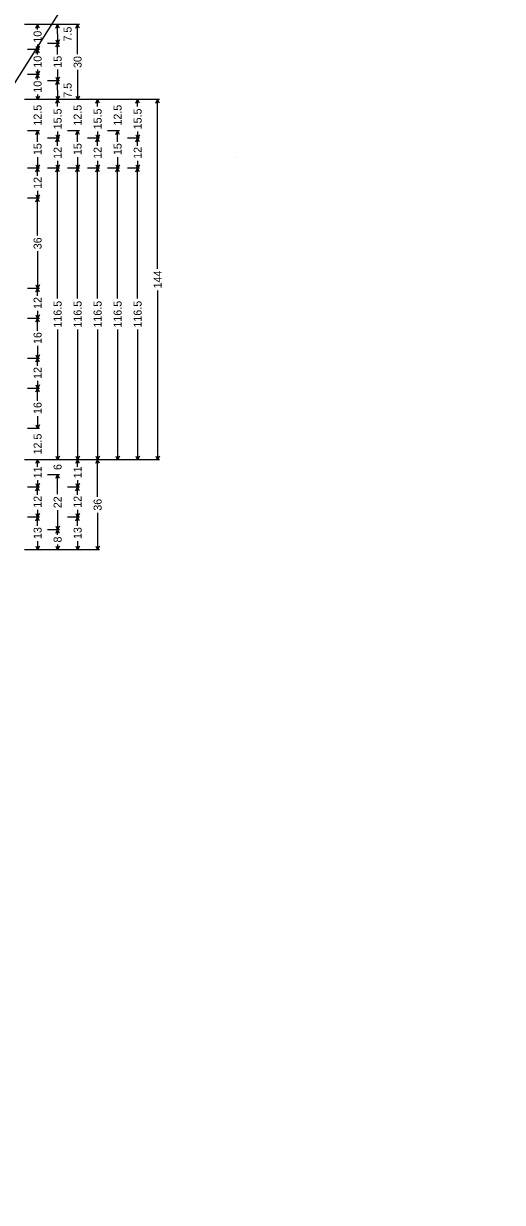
# Model space of a CAD drawing. Extents: x 667331 to 731245, y 738830 to 753817.
# Drawn here: x 725594 to 725882, y 749346 to 750053 of the extents above; entities that cross this region are included whole.
import ezdxf

# ---------------------------------------------------------------- set-up
doc = ezdxf.new("R2010")
doc.units = 0
doc.layers.add('R_SIGN', color=7, linetype='Continuous')

msp = doc.modelspace()

# ---------------------------------------------------------------- linework, layer by layer
at = {"layer": 'R_SIGN'}
for p, q in [((723064.04, 746018.5), (725881.67, 750480.81)), ((725628.05, 750052.54), (725595.05, 750052.54)), ((725604.05, 750052.54), (725596.85, 750052.54)), ((725601.77, 750050.4), (725602.85, 750052.54)), ((725602.85, 750049.57), (725602.85, 750052.54)), ((725603.92, 750050.4), (725602.85, 750052.54)), ((725616.05, 750052.54), (725608.85, 750052.54)), ((725613.77, 750050.4), (725614.85, 750052.54)), ((725614.85, 750046.92), (725614.85, 750052.54)), ((725615.92, 750050.4), (725614.85, 750052.54)), ((725625.77, 750050.4), (725626.85, 750052.54)), ((725626.85, 750034.78), (725626.85, 750052.54)), ((725627.92, 750050.4), (725626.85, 750052.54)), ((725616.05, 750041.29), (725608.85, 750041.29)), ((725613.77, 750043.44), (725614.85, 750041.29)), ((725613.77, 750039.15), (725614.85, 750041.29)), ((725614.85, 750046.92), (725614.85, 750041.29)), ((725615.92, 750043.44), (725614.85, 750041.29)), ((725614.85, 750034.58), (725614.85, 750041.29)), ((725615.92, 750039.15), (725614.85, 750041.29)), ((725604.05, 750037.54), (725596.85, 750037.54)), ((725601.77, 750039.69), (725602.85, 750037.54)), ((725601.77, 750035.4), (725602.85, 750037.54)), ((725602.85, 750040.51), (725602.85, 750037.54)), ((725603.92, 750039.69), (725602.85, 750037.54)), ((725602.85, 750034.57), (725602.85, 750037.54)), ((725603.92, 750035.4), (725602.85, 750037.54)), ((725604.05, 750022.54), (725596.85, 750022.54)), ((725604.05, 750022.54), (725596.85, 750022.54)), ((725601.77, 750024.69), (725602.85, 750022.54)), ((725601.77, 750020.4), (725602.85, 750022.54)), ((725602.85, 750025.51), (725602.85, 750022.54)), ((725603.92, 750024.69), (725602.85, 750022.54)), ((725602.85, 750019.57), (725602.85, 750022.54)), ((725603.92, 750020.4), (725602.85, 750022.54)), ((725613.77, 750020.94), (725614.85, 750018.79)), ((725614.85, 750025.5), (725614.85, 750018.79)), ((725615.92, 750020.94), (725614.85, 750018.79)), ((725626.85, 750025.3), (725626.85, 750007.54)), ((725616.05, 750018.79), (725608.85, 750018.79)), ((725616.05, 750018.79), (725608.85, 750018.79)), ((725613.77, 750016.65), (725614.85, 750018.79)), ((725614.85, 750013.17), (725614.85, 750018.79)), ((725615.92, 750016.65), (725614.85, 750018.79)), ((725614.85, 750013.17), (725614.85, 750007.54)), ((725676.05, 750007.54), (725595.05, 750007.54)), ((725628.05, 750007.54), (725595.05, 750007.54)), ((725604.05, 750007.54), (725596.85, 750007.54)), ((725604.05, 750007.54), (725596.85, 750007.54)), ((725601.77, 750009.69), (725602.85, 750007.54)), ((725602.85, 750010.51), (725602.85, 750007.54)), ((725603.92, 750009.69), (725602.85, 750007.54)), ((725616.05, 750007.54), (725608.85, 750007.54)), ((725616.05, 750007.54), (725608.85, 750007.54)), ((725613.77, 750009.69), (725614.85, 750007.54)), ((725613.77, 750005.4), (725614.85, 750007.54)), ((725615.92, 750009.69), (725614.85, 750007.54)), ((725614.85, 750003.37), (725614.85, 750007.54)), ((725615.92, 750005.4), (725614.85, 750007.54)), ((725628.05, 750007.54), (725620.85, 750007.54)), ((725625.77, 750009.69), (725626.85, 750007.54)), ((725627.92, 750009.69), (725626.85, 750007.54)), ((725640.05, 750007.54), (725632.85, 750007.54)), ((725637.77, 750005.4), (725638.85, 750007.54)), ((725638.85, 750003.37), (725638.85, 750007.54)), ((725639.92, 750005.4), (725638.85, 750007.54)), ((725652.05, 750007.54), (725644.85, 750007.54)), ((725664.05, 750007.54), (725656.85, 750007.54)), ((725661.77, 750005.4), (725662.85, 750007.54)), ((725662.85, 750003.37), (725662.85, 750007.54)), ((725663.92, 750005.4), (725662.85, 750007.54)), ((725673.77, 750005.4), (725674.85, 750007.54)), ((725674.85, 749905.98), (725674.85, 750007.54)), ((725675.92, 750005.4), (725674.85, 750007.54)), ((725604.05, 749988.83), (725596.85, 749988.83)), ((725601.77, 749986.68), (725602.85, 749988.83)), ((725602.85, 749982.12), (725602.85, 749988.83)), ((725603.92, 749986.68), (725602.85, 749988.83)), ((725616.05, 749984.33), (725608.85, 749984.33)), ((725613.77, 749986.48), (725614.85, 749984.33)), ((725613.77, 749982.18), (725614.85, 749984.33)), ((725614.85, 749988.5), (725614.85, 749984.33)), ((725615.92, 749986.48), (725614.85, 749984.33)), ((725614.85, 749979.85), (725614.85, 749984.33)), ((725615.92, 749982.18), (725614.85, 749984.33)), ((725628.05, 749988.83), (725620.85, 749988.83)), ((725625.77, 749986.68), (725626.85, 749988.83)), ((725626.85, 749982.12), (725626.85, 749988.83)), ((725627.92, 749986.68), (725626.85, 749988.83)), ((725640.05, 749984.33), (725632.85, 749984.33)), ((725637.77, 749986.48), (725638.85, 749984.33)), ((725637.77, 749982.18), (725638.85, 749984.33)), ((725638.85, 749988.5), (725638.85, 749984.33)), ((725639.92, 749986.48), (725638.85, 749984.33)), ((725638.85, 749979.85), (725638.85, 749984.33)), ((725639.92, 749982.18), (725638.85, 749984.33)), ((725652.05, 749988.83), (725644.85, 749988.83)), ((725649.77, 749986.68), (725650.85, 749988.83)), ((725650.85, 749982.12), (725650.85, 749988.83)), ((725651.92, 749986.68), (725650.85, 749988.83)), ((725664.05, 749984.33), (725656.85, 749984.33)), ((725661.77, 749986.48), (725662.85, 749984.33)), ((725661.77, 749982.18), (725662.85, 749984.33)), ((725662.85, 749988.5), (725662.85, 749984.33)), ((725663.92, 749986.48), (725662.85, 749984.33)), ((725662.85, 749979.85), (725662.85, 749984.33)), ((725663.92, 749982.18), (725662.85, 749984.33)), ((725602.85, 749973.04), (725602.85, 749966.33)), ((725614.85, 749970.81), (725614.85, 749966.33)), ((725626.85, 749973.04), (725626.85, 749966.33)), ((725638.85, 749970.81), (725638.85, 749966.33)), ((725650.85, 749973.04), (725650.85, 749966.33)), ((725662.85, 749970.81), (725662.85, 749966.33)), ((725721.35, 749973.04), (725721.35, 749973.04)), ((725721.35, 749973.04), (725721.35, 749973.04)), ((725721.35, 749973.04), (725721.35, 749973.04)), ((725721.35, 749973.04), (725721.35, 749973.04)), ((725604.05, 749966.33), (725596.85, 749966.33)), ((725601.77, 749968.48), (725602.85, 749966.33)), ((725601.77, 749964.18), (725602.85, 749966.33)), ((725603.92, 749968.48), (725602.85, 749966.33)), ((725602.85, 749961.85), (725602.85, 749966.33)), ((725603.92, 749964.18), (725602.85, 749966.33)), ((725616.05, 749966.33), (725608.85, 749966.33)), ((725616.05, 749966.33), (725608.85, 749966.33)), ((725613.77, 749968.48), (725614.85, 749966.33)), ((725613.77, 749964.18), (725614.85, 749966.33)), ((725615.92, 749968.48), (725614.85, 749966.33)), ((725614.85, 749888.29), (725614.85, 749966.33)), ((725615.92, 749964.18), (725614.85, 749966.33)), ((725628.05, 749966.33), (725620.85, 749966.33)), ((725628.05, 749966.33), (725620.85, 749966.33)), ((725625.77, 749968.48), (725626.85, 749966.33)), ((725625.77, 749964.18), (725626.85, 749966.33)), ((725627.92, 749968.48), (725626.85, 749966.33)), ((725626.85, 749888.29), (725626.85, 749966.33)), ((725627.92, 749964.18), (725626.85, 749966.33)), ((725640.05, 749966.33), (725632.85, 749966.33)), ((725640.05, 749966.33), (725632.85, 749966.33)), ((725637.77, 749968.48), (725638.85, 749966.33)), ((725637.77, 749964.18), (725638.85, 749966.33)), ((725639.92, 749968.48), (725638.85, 749966.33)), ((725638.85, 749888.29), (725638.85, 749966.33)), ((725639.92, 749964.18), (725638.85, 749966.33)), ((725652.05, 749966.33), (725644.85, 749966.33)), ((725652.05, 749966.33), (725644.85, 749966.33)), ((725649.77, 749968.48), (725650.85, 749966.33)), ((725649.77, 749964.18), (725650.85, 749966.33)), ((725651.92, 749968.48), (725650.85, 749966.33)), ((725650.85, 749888.29), (725650.85, 749966.33)), ((725651.92, 749964.18), (725650.85, 749966.33)), ((725664.05, 749966.33), (725656.85, 749966.33)), ((725664.05, 749966.33), (725656.85, 749966.33)), ((725661.77, 749968.48), (725662.85, 749966.33)), ((725661.77, 749964.18), (725662.85, 749966.33)), ((725663.92, 749968.48), (725662.85, 749966.33)), ((725662.85, 749888.29), (725662.85, 749966.33)), ((725663.92, 749964.18), (725662.85, 749966.33)), ((725601.77, 749950.48), (725602.85, 749948.33)), ((725602.85, 749952.81), (725602.85, 749948.33)), ((725603.92, 749950.48), (725602.85, 749948.33)), ((725604.05, 749948.33), (725596.85, 749948.33)), ((725601.77, 749946.18), (725602.85, 749948.33)), ((725602.85, 749926.11), (725602.85, 749948.33)), ((725603.92, 749946.18), (725602.85, 749948.33)), ((725602.85, 749916.55), (725602.85, 749894.33)), ((725604.05, 749894.33), (725596.85, 749894.33)), ((725601.77, 749896.48), (725602.85, 749894.33)), ((725601.77, 749892.18), (725602.85, 749894.33)), ((725603.92, 749896.48), (725602.85, 749894.33)), ((725602.85, 749889.85), (725602.85, 749894.33)), ((725603.92, 749892.18), (725602.85, 749894.33)), ((725674.85, 749893.1), (725674.85, 749791.54)), ((725601.77, 749878.48), (725602.85, 749876.33)), ((725602.85, 749880.81), (725602.85, 749876.33)), ((725603.92, 749878.48), (725602.85, 749876.33)), ((725604.05, 749876.33), (725596.85, 749876.33)), ((725601.77, 749874.18), (725602.85, 749876.33)), ((725602.85, 749868.9), (725602.85, 749876.33)), ((725603.92, 749874.18), (725602.85, 749876.33)), ((725614.85, 749869.58), (725614.85, 749791.54)), ((725626.85, 749869.58), (725626.85, 749791.54)), ((725638.85, 749869.58), (725638.85, 749791.54)), ((725650.85, 749869.58), (725650.85, 749791.54)), ((725662.85, 749869.58), (725662.85, 749791.54)), ((725602.85, 749859.76), (725602.85, 749852.33)), ((725604.05, 749852.33), (725596.85, 749852.33)), ((725601.77, 749854.48), (725602.85, 749852.33)), ((725601.77, 749850.18), (725602.85, 749852.33)), ((725603.92, 749854.48), (725602.85, 749852.33)), ((725602.85, 749847.85), (725602.85, 749852.33)), ((725603.92, 749850.18), (725602.85, 749852.33)), ((725601.77, 749836.48), (725602.85, 749834.33)), ((725602.85, 749838.81), (725602.85, 749834.33)), ((725603.92, 749836.48), (725602.85, 749834.33)), ((725604.05, 749834.33), (725596.85, 749834.33)), ((725601.77, 749832.18), (725602.85, 749834.33)), ((725602.85, 749826.9), (725602.85, 749834.33)), ((725603.92, 749832.18), (725602.85, 749834.33)), ((725602.85, 749817.76), (725602.85, 749810.33)), ((725604.05, 749810.33), (725596.85, 749810.33)), ((725604.05, 749810.33), (725596.85, 749810.33)), ((725601.77, 749812.48), (725602.85, 749810.33)), ((725603.92, 749812.48), (725602.85, 749810.33)), ((725613.77, 749793.69), (725614.85, 749791.54)), ((725615.92, 749793.69), (725614.85, 749791.54)), ((725625.77, 749793.69), (725626.85, 749791.54)), ((725627.92, 749793.69), (725626.85, 749791.54)), ((725637.77, 749793.69), (725638.85, 749791.54)), ((725639.92, 749793.69), (725638.85, 749791.54)), ((725649.77, 749793.69), (725650.85, 749791.54)), ((725651.92, 749793.69), (725650.85, 749791.54)), ((725661.77, 749793.69), (725662.85, 749791.54)), ((725663.92, 749793.69), (725662.85, 749791.54)), ((725673.77, 749793.69), (725674.85, 749791.54)), ((725675.92, 749793.69), (725674.85, 749791.54)), ((725676.05, 749791.54), (725595.05, 749791.54)), ((725640.05, 749791.54), (725595.05, 749791.54)), ((725604.05, 749791.54), (725596.85, 749791.54)), ((725604.05, 749791.54), (725596.85, 749791.54)), ((725601.77, 749789.4), (725602.85, 749791.54)), ((725602.85, 749787.34), (725602.85, 749791.54)), ((725603.92, 749789.4), (725602.85, 749791.54)), ((725616.05, 749791.54), (725608.85, 749791.54)), ((725616.05, 749791.54), (725608.85, 749791.54)), ((725628.05, 749791.54), (725620.85, 749791.54)), ((725628.05, 749791.54), (725620.85, 749791.54)), ((725625.77, 749789.4), (725626.85, 749791.54)), ((725626.85, 749787.34), (725626.85, 749791.54)), ((725627.92, 749789.4), (725626.85, 749791.54)), ((725640.05, 749791.54), (725632.85, 749791.54)), ((725637.77, 749789.4), (725638.85, 749791.54)), ((725638.85, 749769.32), (725638.85, 749791.54)), ((725639.92, 749789.4), (725638.85, 749791.54)), ((725652.05, 749791.54), (725644.85, 749791.54)), ((725664.05, 749791.54), (725656.85, 749791.54)), ((725602.85, 749779.24), (725602.85, 749775.04)), ((725616.05, 749782.54), (725608.85, 749782.54)), ((725613.77, 749780.4), (725614.85, 749782.54)), ((725614.85, 749770.82), (725614.85, 749782.54)), ((725615.92, 749780.4), (725614.85, 749782.54)), ((725626.85, 749779.24), (725626.85, 749775.04)), ((725604.05, 749775.04), (725596.85, 749775.04)), ((725601.77, 749777.19), (725602.85, 749775.04)), ((725601.77, 749772.9), (725602.85, 749775.04)), ((725603.92, 749777.19), (725602.85, 749775.04)), ((725602.85, 749770.56), (725602.85, 749775.04)), ((725603.92, 749772.9), (725602.85, 749775.04)), ((725628.05, 749775.04), (725620.85, 749775.04)), ((725625.77, 749777.19), (725626.85, 749775.04)), ((725625.77, 749772.9), (725626.85, 749775.04)), ((725627.92, 749777.19), (725626.85, 749775.04)), ((725626.85, 749770.56), (725626.85, 749775.04)), ((725627.92, 749772.9), (725626.85, 749775.04)), ((725601.77, 749759.19), (725602.85, 749757.04)), ((725602.85, 749761.52), (725602.85, 749757.04)), ((725603.92, 749759.19), (725602.85, 749757.04)), ((725614.85, 749761.26), (725614.85, 749749.54)), ((725625.77, 749759.19), (725626.85, 749757.04)), ((725626.85, 749761.52), (725626.85, 749757.04)), ((725627.92, 749759.19), (725626.85, 749757.04)), ((725638.85, 749759.76), (725638.85, 749737.54)), ((725604.05, 749757.04), (725596.85, 749757.04)), ((725604.05, 749757.04), (725596.85, 749757.04)), ((725601.77, 749754.9), (725602.85, 749757.04)), ((725602.85, 749751.83), (725602.85, 749757.04)), ((725603.92, 749754.9), (725602.85, 749757.04)), ((725613.77, 749751.69), (725614.85, 749749.54)), ((725615.92, 749751.69), (725614.85, 749749.54)), ((725628.05, 749757.04), (725620.85, 749757.04)), ((725628.05, 749757.04), (725620.85, 749757.04)), ((725625.77, 749754.9), (725626.85, 749757.04)), ((725626.85, 749751.83), (725626.85, 749757.04)), ((725627.92, 749754.9), (725626.85, 749757.04)), ((725616.05, 749749.54), (725608.85, 749749.54)), ((725616.05, 749749.54), (725608.85, 749749.54)), ((725613.77, 749747.4), (725614.85, 749749.54)), ((725614.85, 749746.4), (725614.85, 749749.54)), ((725615.92, 749747.4), (725614.85, 749749.54)), ((725640.05, 749737.54), (725595.05, 749737.54)), ((725604.05, 749737.54), (725596.85, 749737.54)), ((725601.77, 749739.69), (725602.85, 749737.54)), ((725602.85, 749742.75), (725602.85, 749737.54)), ((725603.92, 749739.69), (725602.85, 749737.54)), ((725616.05, 749737.54), (725608.85, 749737.54)), ((725613.77, 749739.69), (725614.85, 749737.54)), ((725614.85, 749740.68), (725614.85, 749737.54)), ((725615.92, 749739.69), (725614.85, 749737.54)), ((725628.05, 749737.54), (725620.85, 749737.54)), ((725625.77, 749739.69), (725626.85, 749737.54)), ((725626.85, 749742.75), (725626.85, 749737.54)), ((725627.92, 749739.69), (725626.85, 749737.54)), ((725637.77, 749739.69), (725638.85, 749737.54)), ((725639.92, 749739.69), (725638.85, 749737.54))]:
    msp.add_line(p, q, dxfattribs=at)

# ---------------------------------------------------------------- texts
for s, p in [('10', (725605.25, 750041.71)), ('7.5', (725623.25, 750042.39)), ('10', (725605.25, 750026.71)), ('15', (725617.25, 750026.7)), ('30', (725629.25, 750026.5)), ('10', (725605.25, 750011.71)), ('7.5', (725623.25, 750008.64)), ('12.5', (725605.25, 749991.95)), ('15.5', (725617.25, 749989.7)), ('12.5', (725629.25, 749991.95)), ('15.5', (725641.25, 749989.7)), ('12.5', (725653.25, 749991.95)), ('15.5', (725665.25, 749989.7)), ('15', (725605.25, 749974.24)), ('12', (725617.25, 749972.01)), ('15', (725629.25, 749974.24)), ('12', (725641.25, 749972.01)), ('15', (725653.25, 749974.24)), ('12', (725665.25, 749972.01)), ('12', (725605.25, 749954.01)), ('36', (725605.25, 749917.75)), ('144', (725677.25, 749894.3)), ('12', (725605.25, 749882.01)), ('116.5', (725617.25, 749870.78)), ('116.5', (725629.25, 749870.78)), ('116.5', (725641.25, 749870.78)), ('116.5', (725653.25, 749870.78)), ('116.5', (725665.25, 749870.78)), ('16', (725605.25, 749860.96)), ('12', (725605.25, 749840.01)), ('16', (725605.25, 749818.96)), ('12.5', (725605.25, 749794.7)), ('11', (725605.25, 749780.44)), ('6', (725617.25, 749785.36)), ('11', (725629.25, 749780.44)), ('12', (725605.25, 749762.72)), ('22', (725617.25, 749762.46)), ('12', (725629.25, 749762.72)), ('36', (725641.25, 749760.96)), ('13', (725605.25, 749743.95)), ('13', (725629.25, 749743.95)), ('8', (725617.25, 749741.88))]:
    msp.add_text(s, height=4.8, rotation=90.00021, dxfattribs=at).set_placement(p)

doc.saveas('drawing.dxf')
